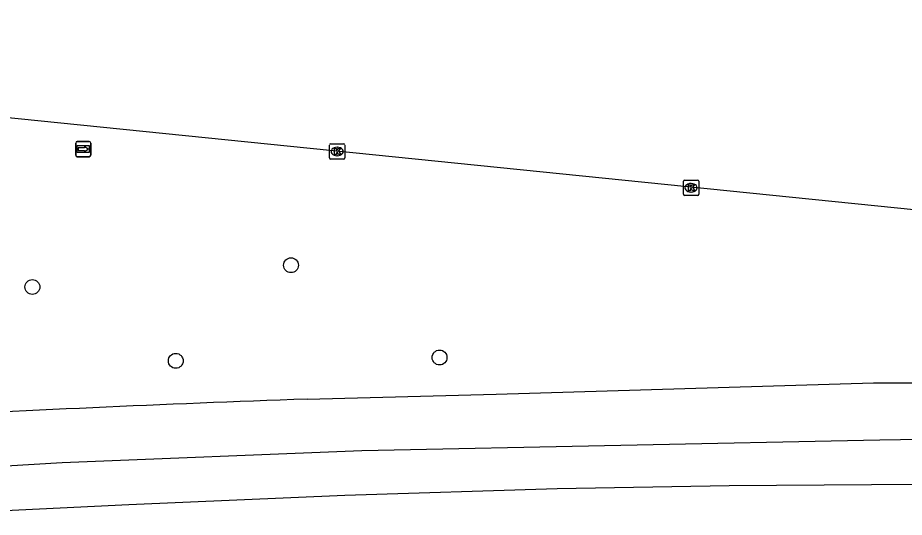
# Model space of a CAD drawing. Extents: x 161477 to 163040, y 383680 to 384868.
# Drawn here: x 162011 to 162069.4, y 384826.8 to 384859.7 of the extents above; entities that cross this region are included whole.
import ezdxf

# ---------------------------------------------------------------- set-up
doc = ezdxf.new("R2010")
doc.units = 0
for name, color, linetype in [('IMGEO_Boom', 7, 'Continuous'), ('IMGEO_Kolk', 7, 'Continuous'), ('IMGEO_Rijbaan_lokaal_gesloten', 7, 'Continuous'), ('IMGEO_Rijbaan_regionaal_gesloten', 7, 'Continuous'), ('IMGEO_Wegwijzer', 7, 'Continuous')]:
    doc.layers.add(name, color=color, linetype=linetype)

msp = doc.modelspace()

# ---------------------------------------------------------------- linework, layer by layer
at = {"layer": 'IMGEO_Boom'}
for centre in [(162029.029, 384843.402), (162011.986, 384841.969), (162038.814, 384837.323), (162021.435, 384837.104)]:
    msp.add_circle(centre, 0.489, dxfattribs=at)
at = {"layer": 'IMGEO_Kolk'}
for p, q in [((162031.57, 384850.466), (162031.57, 384851.318)), ((162031.645, 384851.392), (162032.497, 384851.392)), ((162032.571, 384851.318), (162032.571, 384850.466)), ((162032.081, 384850.612), (162032.056, 384850.612)), ((162032.058, 384851.172), (162032.083, 384851.172)), ((162032.497, 384850.392), (162031.645, 384850.392)), ((162054.887, 384848.076), (162054.887, 384848.928)), ((162054.962, 384849.002), (162055.814, 384849.002)), ((162055.888, 384848.928), (162055.888, 384848.076)), ((162055.375, 384848.782), (162055.4, 384848.782)), ((162055.814, 384848.002), (162054.962, 384848.002)), ((162055.398, 384848.222), (162055.373, 384848.222))]:
    msp.add_line(p, q, dxfattribs=at)
for points in [[(162031.57, 384850.466), (162031.57, 384851.318)], [(162031.645, 384851.392), (162032.497, 384851.392)], [(162032.571, 384851.318), (162032.571, 384850.466)], [(162031.891, 384851.092), (162032.014, 384851.092), (162032.014, 384850.941), (162032.144, 384851.092), (162032.308, 384851.092), (162032.162, 384850.941), (162032.315, 384850.692), (162032.163, 384850.692), (162032.078, 384850.856), (162032.014, 384850.789), (162032.014, 384850.692), (162031.891, 384850.692), (162031.891, 384851.092)], [(162032.497, 384850.392), (162031.645, 384850.392)], [(162054.887, 384848.076), (162054.887, 384848.928)], [(162054.962, 384849.002), (162055.814, 384849.002)], [(162055.888, 384848.928), (162055.888, 384848.076)], [(162055.208, 384848.702), (162055.331, 384848.702), (162055.331, 384848.551), (162055.461, 384848.702), (162055.625, 384848.702), (162055.479, 384848.551), (162055.632, 384848.302), (162055.48, 384848.302), (162055.395, 384848.466), (162055.331, 384848.399), (162055.331, 384848.302), (162055.208, 384848.302), (162055.208, 384848.702)], [(162055.814, 384848.002), (162054.962, 384848.002)]]:
    msp.add_lwpolyline(points, dxfattribs=at)
for centre, start, end in [((162031.647, 384851.316), 91.55205, 178.44795), ((162031.647, 384851.316), 91.55205, 178.44795), ((162032.495, 384851.316), 1.55205, 88.44795), ((162032.495, 384851.316), 1.55205, 88.44795), ((162031.647, 384850.468), 181.55205, 268.44795), ((162031.647, 384850.468), 181.55205, 268.44795), ((162032.495, 384850.468), 271.55205, 358.44795), ((162032.495, 384850.468), 271.55205, 358.44795), ((162054.964, 384848.926), 91.55205, 178.44795), ((162054.964, 384848.926), 91.55205, 178.44795), ((162055.812, 384848.926), 1.55205, 88.44795), ((162055.812, 384848.926), 1.55205, 88.44795), ((162054.964, 384848.078), 181.55205, 268.44795), ((162054.964, 384848.078), 181.55205, 268.44795), ((162055.812, 384848.078), 271.55205, 358.44795), ((162055.812, 384848.078), 271.55205, 358.44795)]:
    msp.add_arc(centre, 0.0765, start, end, dxfattribs=at)
for centre, major_axis, ratio, start_param, end_param in [((162032.057, 384850.892), (-0.387, 0.002), 0.722429, 4.712389, 7.853982), ((162032.082, 384850.892), (-0.39, 0.002), 0.717154, 1.570796, 4.712389), ((162055.374, 384848.502), (-0.387, 0.002), 0.722429, 4.712389, 7.853982), ((162055.399, 384848.502), (-0.39, 0.002), 0.717154, 1.570796, 4.712389)]:
    msp.add_ellipse(centre, major_axis=major_axis, ratio=ratio, start_param=start_param, end_param=end_param, dxfattribs=at)
at = {"layer": 'IMGEO_Rijbaan_lokaal_gesloten'}
msp.add_lwpolyline([(162030.086, 384834.583), (162042.538, 384834.916), (162067.405, 384835.658)], dxfattribs=at)
for centre, radius, start, end in [((162068.615, 384910.374), 74.725, 269.07239, 279.87803), ((162076.095, 383515.998), 1319.387, 91.9984, 93.224963)]:
    msp.add_arc(centre, radius, start, end, dxfattribs=at)
at = {"layer": 'IMGEO_Rijbaan_regionaal_gesloten'}
for points in [[(161946.179, 384859.699), (162000, 384854.182), (162096.453, 384844.388), (162096.568, 384844.375)], [(162089.766, 384832.224), (162067.836, 384831.887), (162033.698, 384831.171), (162013.939, 384830.385), (162000.63, 384829.598), (161977.725, 384828.049), (161965.053, 384827.522), (161959.923, 384827.704)], [(162007.898, 384827.144), (162018.329, 384827.632), (162032.57, 384828.253), (162046.575, 384828.694), (162057.894, 384828.894), (162073.547, 384829.004), (162092.48, 384828.871), (162104.358, 384828.768), (162111.567, 384828.615), (162129.163, 384828.304), (162150.039, 384827.856), (162171.371, 384827.274), (162187.355, 384826.802)]]:
    msp.add_lwpolyline(points, dxfattribs=at)
at = {"layer": 'IMGEO_Wegwijzer'}
for p, q in [((162014.838, 384850.647), (162014.838, 384851.447)), ((162014.838, 384851.447), (162014.838, 384850.647)), ((162014.938, 384851.547), (162015.728, 384851.547)), ((162015.728, 384851.547), (162014.938, 384851.547)), ((162015.828, 384851.447), (162015.828, 384850.647)), ((162015.828, 384850.647), (162015.828, 384851.447)), ((162015.728, 384850.547), (162014.938, 384850.547)), ((162014.938, 384850.547), (162015.728, 384850.547))]:
    msp.add_line(p, q, dxfattribs=at)
for points in [[(162014.939, 384851.279), (162015.727, 384851.279), (162015.727, 384850.815), (162014.939, 384850.815), (162014.939, 384851.279)], [(162015.004, 384851.131), (162015.004, 384851.047), (162015.004, 384850.963), (162015.415, 384850.963), (162015.415, 384850.88), (162015.662, 384851.047), (162015.415, 384851.214), (162015.415, 384851.131), (162015.004, 384851.131)]]:
    msp.add_lwpolyline(points, dxfattribs=at)
for centre, start, end in [((162014.938, 384851.447), 90, 180), ((162014.938, 384851.447), 90, 180), ((162015.728, 384851.447), 0, 90), ((162015.728, 384851.447), 360, 90), ((162014.938, 384850.647), 180, 270), ((162014.938, 384850.647), 180, 270), ((162015.728, 384850.647), 270, 0), ((162015.728, 384850.647), 270, 0)]:
    msp.add_arc(centre, 0.1, start, end, dxfattribs=at)

doc.saveas('drawing.dxf')
